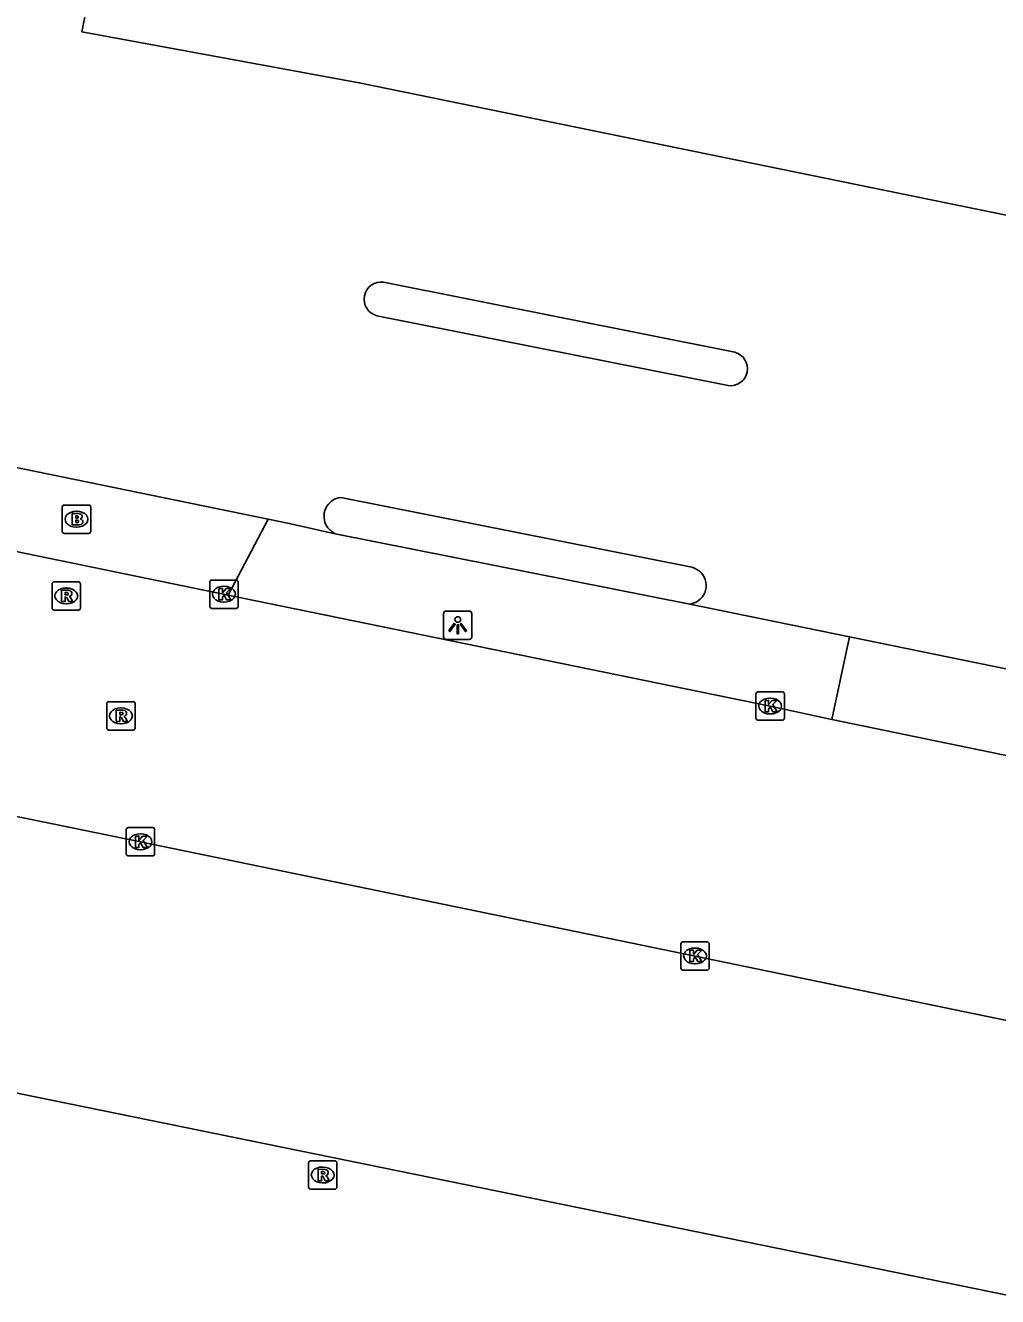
# Model space of a CAD drawing. Extents: x 157692 to 159670, y 381454 to 383289.
# Drawn here: x 158716.51 to 158750.72, y 382286.45 to 382331.19 of the extents above; entities that cross this region are included whole.
import ezdxf

# ---------------------------------------------------------------- set-up
doc = ezdxf.new("R2010")
doc.units = 0
for name, color, linetype in [('IMGEO_Brandkraan', 7, 'Continuous'), ('IMGEO_Kolk', 7, 'Continuous'), ('IMGEO_Lichtpunt', 7, 'Continuous'), ('IMGEO_Pand', 7, 'Continuous'), ('IMGEO_Rijbaan_lokaal_open', 7, 'Continuous'), ('IMGEO_Rioolput', 7, 'Continuous'), ('IMGEO_Verkeerseiland_open', 7, 'Continuous'), ('IMGEO_Voetpad_open', 7, 'Continuous')]:
    doc.layers.add(name, color=color, linetype=linetype)

msp = doc.modelspace()

# ---------------------------------------------------------------- linework, layer by layer
at = {"layer": 'IMGEO_Brandkraan'}
for p, q in [((158717.808, 382313.38), (158717.808, 382314.232)), ((158717.883, 382314.306), (158718.735, 382314.306)), ((158718.296, 382314.086), (158718.321, 382314.086)), ((158718.809, 382314.232), (158718.809, 382313.38)), ((158718.319, 382313.526), (158718.294, 382313.526)), ((158718.735, 382313.306), (158717.883, 382313.306))]:
    msp.add_line(p, q, dxfattribs=at)
for points in [[(158717.808, 382313.38), (158717.808, 382314.232)], [(158717.883, 382314.306), (158718.735, 382314.306)], [(158718.156, 382314.006), (158718.156, 382313.606), (158718.369, 382313.606)], [(158718.387, 382314.006), (158718.156, 382314.006)], [(158718.335, 382313.925), (158718.281, 382313.925), (158718.281, 382313.849)], [(158718.809, 382314.232), (158718.809, 382313.38)], [(158718.281, 382313.849), (158718.334, 382313.849)], [(158718.343, 382313.773), (158718.281, 382313.773), (158718.281, 382313.692)], [(158718.281, 382313.692), (158718.343, 382313.692)], [(158718.735, 382313.306), (158717.883, 382313.306)]]:
    msp.add_lwpolyline(points, dxfattribs=at)
for centre, radius, start, end in [((158717.885, 382314.23), 0.0765, 91.552, 178.448), ((158717.885, 382314.23), 0.0765, 91.552, 178.448), ((158718.336, 382313.887), 0.0379, 267.8285, 90.9355), ((158718.391, 382313.861), 0.145, 59.4692, 91.5367), ((158718.416, 382313.908), 0.0922, 285.5137, 58.1501), ((158718.733, 382314.23), 0.0765, 1.552, 88.448), ((158718.733, 382314.23), 0.0765, 1.552, 88.448), ((158718.344, 382313.732), 0.0404, 269.8759, 90.5077), ((158718.375, 382313.857), 0.251, 268.6676, 293.5347), ((158718.421, 382313.716), 0.105, 301.3115, 78.989), ((158717.885, 382313.382), 0.0765, 181.552, 268.448), ((158717.885, 382313.382), 0.0765, 181.552, 268.448), ((158718.733, 382313.382), 0.0765, 271.552, 358.448), ((158718.733, 382313.382), 0.0765, 271.552, 358.448)]:
    msp.add_arc(centre, radius, start, end, dxfattribs=at)
for centre, major_axis, ratio, start_param, end_param in [((158718.295, 382313.806), (-0.387, 0.002), 0.722429, 4.712389, 7.853982), ((158718.32, 382313.806), (-0.39, 0.002), 0.717154, 1.570796, 4.712389)]:
    msp.add_ellipse(centre, major_axis=major_axis, ratio=ratio, start_param=start_param, end_param=end_param, dxfattribs=at)
at = {"layer": 'IMGEO_Kolk'}
for p, q in [((158723.071, 382311.667), (158723.923, 382311.667)), ((158722.996, 382310.741), (158722.996, 382311.593)), ((158723.484, 382311.447), (158723.509, 382311.447)), ((158723.997, 382311.593), (158723.997, 382310.741)), ((158723.507, 382310.887), (158723.482, 382310.887)), ((158723.923, 382310.667), (158723.071, 382310.667)), ((158742.218, 382306.806), (158742.218, 382307.658)), ((158742.293, 382307.732), (158743.145, 382307.732)), ((158743.219, 382307.658), (158743.219, 382306.806)), ((158742.706, 382307.512), (158742.731, 382307.512)), ((158743.145, 382306.732), (158742.293, 382306.732)), ((158742.729, 382306.952), (158742.704, 382306.952)), ((158720.057, 382302.029), (158720.057, 382302.881)), ((158720.132, 382302.955), (158720.984, 382302.955)), ((158720.545, 382302.735), (158720.57, 382302.735)), ((158721.058, 382302.881), (158721.058, 382302.029)), ((158720.984, 382301.955), (158720.132, 382301.955)), ((158720.568, 382302.175), (158720.543, 382302.175)), ((158739.575, 382298.008), (158739.575, 382298.86)), ((158739.65, 382298.934), (158740.502, 382298.934)), ((158740.063, 382298.714), (158740.088, 382298.714)), ((158740.576, 382298.86), (158740.576, 382298.008)), ((158740.502, 382297.934), (158739.65, 382297.934)), ((158740.086, 382298.154), (158740.061, 382298.154))]:
    msp.add_line(p, q, dxfattribs=at)
for points in [[(158723.071, 382311.667), (158723.923, 382311.667)], [(158722.996, 382310.741), (158722.996, 382311.593)], [(158723.317, 382311.367), (158723.44, 382311.367), (158723.44, 382311.216), (158723.57, 382311.367), (158723.734, 382311.367), (158723.588, 382311.216), (158723.741, 382310.967), (158723.589, 382310.967), (158723.504, 382311.131), (158723.44, 382311.064), (158723.44, 382310.967), (158723.317, 382310.967), (158723.317, 382311.367)], [(158723.997, 382311.593), (158723.997, 382310.741)], [(158723.923, 382310.667), (158723.071, 382310.667)], [(158742.218, 382306.806), (158742.218, 382307.658)], [(158742.293, 382307.732), (158743.145, 382307.732)], [(158743.219, 382307.658), (158743.219, 382306.806)], [(158742.539, 382307.432), (158742.662, 382307.432), (158742.662, 382307.281), (158742.792, 382307.432), (158742.956, 382307.432), (158742.81, 382307.281), (158742.963, 382307.032), (158742.811, 382307.032), (158742.726, 382307.196), (158742.662, 382307.129), (158742.662, 382307.032), (158742.539, 382307.032), (158742.539, 382307.432)], [(158743.145, 382306.732), (158742.293, 382306.732)], [(158720.057, 382302.029), (158720.057, 382302.881)], [(158720.132, 382302.955), (158720.984, 382302.955)], [(158721.058, 382302.881), (158721.058, 382302.029)], [(158720.378, 382302.655), (158720.501, 382302.655), (158720.501, 382302.504), (158720.631, 382302.655), (158720.795, 382302.655), (158720.649, 382302.504), (158720.802, 382302.255), (158720.65, 382302.255), (158720.565, 382302.419), (158720.501, 382302.352), (158720.501, 382302.255), (158720.378, 382302.255), (158720.378, 382302.655)], [(158720.984, 382301.955), (158720.132, 382301.955)], [(158739.575, 382298.008), (158739.575, 382298.86)], [(158739.65, 382298.934), (158740.502, 382298.934)], [(158740.576, 382298.86), (158740.576, 382298.008)], [(158739.896, 382298.634), (158740.019, 382298.634), (158740.019, 382298.483), (158740.149, 382298.634), (158740.313, 382298.634), (158740.167, 382298.483), (158740.32, 382298.234), (158740.168, 382298.234), (158740.083, 382298.398), (158740.019, 382298.331), (158740.019, 382298.234), (158739.896, 382298.234), (158739.896, 382298.634)], [(158740.502, 382297.934), (158739.65, 382297.934)]]:
    msp.add_lwpolyline(points, dxfattribs=at)
for centre, start, end in [((158723.073, 382311.591), 91.552, 178.448), ((158723.073, 382311.591), 91.552, 178.448), ((158723.921, 382311.591), 1.552, 88.448), ((158723.921, 382311.591), 1.552, 88.448), ((158723.073, 382310.743), 181.552, 268.448), ((158723.073, 382310.743), 181.552, 268.448), ((158723.921, 382310.743), 271.552, 358.448), ((158723.921, 382310.743), 271.552, 358.448), ((158742.295, 382307.656), 91.552, 178.448), ((158742.295, 382307.656), 91.552, 178.448), ((158743.143, 382307.656), 1.552, 88.448), ((158743.143, 382307.656), 1.552, 88.448), ((158742.295, 382306.808), 181.552, 268.448), ((158742.295, 382306.808), 181.552, 268.448), ((158743.143, 382306.808), 271.552, 358.448), ((158743.143, 382306.808), 271.552, 358.448), ((158720.134, 382302.879), 91.552, 178.448), ((158720.134, 382302.879), 91.552, 178.448), ((158720.982, 382302.879), 1.552, 88.448), ((158720.982, 382302.879), 1.552, 88.448), ((158720.134, 382302.031), 181.552, 268.448), ((158720.134, 382302.031), 181.552, 268.448), ((158720.982, 382302.031), 271.552, 358.448), ((158720.982, 382302.031), 271.552, 358.448), ((158739.652, 382298.858), 91.552, 178.448), ((158739.652, 382298.858), 91.552, 178.448), ((158740.5, 382298.858), 1.552, 88.448), ((158740.5, 382298.858), 1.552, 88.448), ((158739.652, 382298.01), 181.552, 268.448), ((158739.652, 382298.01), 181.552, 268.448), ((158740.5, 382298.01), 271.552, 358.448), ((158740.5, 382298.01), 271.552, 358.448)]:
    msp.add_arc(centre, 0.0765, start, end, dxfattribs=at)
for centre, major_axis, ratio, start_param, end_param in [((158723.483, 382311.167), (-0.387, 0.002), 0.722429, 4.712389, 7.853982), ((158723.508, 382311.167), (-0.39, 0.002), 0.717154, 1.570796, 4.712389), ((158742.705, 382307.232), (-0.387, 0.002), 0.722429, 4.712389, 7.853982), ((158742.73, 382307.232), (-0.39, 0.002), 0.717154, 1.570796, 4.712389), ((158720.544, 382302.455), (-0.387, 0.002), 0.722429, 4.712389, 7.853982), ((158720.569, 382302.455), (-0.39, 0.002), 0.717154, 1.570796, 4.712389), ((158740.062, 382298.434), (-0.387, 0.002), 0.722429, 4.712389, 7.853982), ((158740.087, 382298.434), (-0.39, 0.002), 0.717154, 1.570796, 4.712389)]:
    msp.add_ellipse(centre, major_axis=major_axis, ratio=ratio, start_param=start_param, end_param=end_param, dxfattribs=at)
at = {"layer": 'IMGEO_Lichtpunt'}
for p, q in [((158731.225, 382310.479), (158731.225, 382309.672)), ((158731.225, 382310.479), (158731.225, 382309.672)), ((158732.127, 382310.574), (158731.319, 382310.574)), ((158732.127, 382310.574), (158731.319, 382310.574)), ((158732.221, 382309.672), (158732.221, 382310.479)), ((158732.221, 382309.672), (158732.221, 382310.479)), ((158731.319, 382309.578), (158732.127, 382309.578)), ((158731.319, 382309.578), (158732.127, 382309.578))]:
    msp.add_line(p, q, dxfattribs=at)
for points in [[(158731.599, 382310.143), (158731.638, 382310.115), (158731.45, 382309.853), (158731.412, 382309.88), (158731.599, 382310.143)], [(158731.701, 382310.095), (158731.748, 382310.095), (158731.748, 382309.773), (158731.701, 382309.773), (158731.701, 382310.095)], [(158731.811, 382310.115), (158731.849, 382310.142), (158732.036, 382309.88), (158731.997, 382309.852), (158731.811, 382310.115)]]:
    msp.add_lwpolyline(points, dxfattribs=at)
msp.add_circle((158731.724, 382310.277), 0.0994, dxfattribs=at)
for centre, start, end in [((158731.319, 382310.479), 90, 180), ((158731.319, 382310.479), 90, 180), ((158732.127, 382310.479), 0, 90), ((158732.127, 382310.479), 0, 90), ((158731.319, 382309.672), 180, 270), ((158731.319, 382309.672), 180, 270), ((158732.127, 382309.672), 270, 0), ((158732.127, 382309.672), 270, 360)]:
    msp.add_arc(centre, 0.0946, start, end, dxfattribs=at)
at = {"layer": 'IMGEO_Pand'}
msp.add_lwpolyline([(158766.252, 382340.884), (158764.298, 382331.343), (158768.72, 382330.438), (158767.848, 382326.179), (158766.845, 382321.28), (158762.998, 382322.068), (158763.854, 382326.248), (158755.16, 382328.028), (158754.302, 382323.838), (158744.14, 382325.919), (158728.259, 382329.17), (158718.497, 382330.96), (158720.398, 382340.369)], dxfattribs=at)
at = {"layer": 'IMGEO_Rijbaan_lokaal_open'}
for points in [[(158585.369, 382330.295), (158606.304, 382326.032), (158627.099, 382321.705), (158645.918, 382317.846), (158664.706, 382313.983), (158683.357, 382310.127), (158703.229, 382305.989), (158720.558, 382302.454), (158740.076, 382298.433), (158761.28, 382294.05), (158776.976, 382290.837)], [(158723.644, 382311.136), (158714.521, 382313.011)], [(158744.89, 382306.754), (158742.717, 382307.23), (158723.644, 382311.136)], [(158753.419, 382304.996), (158744.89, 382306.754)]]:
    msp.add_lwpolyline(points, dxfattribs=at)
at = {"layer": 'IMGEO_Rioolput'}
for p, q in [((158717.447, 382310.68), (158717.447, 382311.532)), ((158717.522, 382311.606), (158718.374, 382311.606)), ((158717.935, 382311.386), (158717.96, 382311.386)), ((158718.448, 382311.532), (158718.448, 382310.68)), ((158717.958, 382310.826), (158717.933, 382310.826)), ((158718.374, 382310.606), (158717.522, 382310.606)), ((158719.371, 382306.459), (158719.371, 382307.311)), ((158719.446, 382307.385), (158720.298, 382307.385)), ((158719.859, 382307.165), (158719.884, 382307.165)), ((158720.372, 382307.311), (158720.372, 382306.459)), ((158720.298, 382306.385), (158719.446, 382306.385)), ((158719.882, 382306.605), (158719.857, 382306.605)), ((158726.471, 382290.299), (158726.471, 382291.151)), ((158726.546, 382291.225), (158727.398, 382291.225)), ((158727.472, 382291.151), (158727.472, 382290.299)), ((158726.959, 382291.005), (158726.984, 382291.005)), ((158727.398, 382290.225), (158726.546, 382290.225)), ((158726.982, 382290.445), (158726.957, 382290.445))]:
    msp.add_line(p, q, dxfattribs=at)
for points in [[(158717.447, 382310.68), (158717.447, 382311.532)], [(158717.522, 382311.606), (158718.374, 382311.606)], [(158718.036, 382311.304), (158717.784, 382311.306), (158717.784, 382310.906)], [(158717.962, 382311.225), (158717.908, 382311.225), (158717.908, 382311.144)], [(158718.448, 382311.532), (158718.448, 382310.68)], [(158717.784, 382310.906), (158717.908, 382310.906), (158717.908, 382311.068), (158717.919, 382311.068)], [(158717.908, 382311.144), (158717.96, 382311.144)], [(158717.966, 382311.039), (158718.037, 382310.906), (158718.177, 382310.906), (158718.112, 382311.032)], [(158718.374, 382310.606), (158717.522, 382310.606)], [(158719.371, 382306.459), (158719.371, 382307.311)], [(158719.446, 382307.385), (158720.298, 382307.385)], [(158720.372, 382307.311), (158720.372, 382306.459)], [(158719.96, 382307.083), (158719.708, 382307.085), (158719.708, 382306.685)], [(158719.708, 382306.685), (158719.832, 382306.685), (158719.832, 382306.847), (158719.843, 382306.847)], [(158719.886, 382307.004), (158719.832, 382307.004), (158719.832, 382306.923)], [(158719.832, 382306.923), (158719.884, 382306.923)], [(158719.89, 382306.818), (158719.961, 382306.685), (158720.101, 382306.685), (158720.036, 382306.811)], [(158720.298, 382306.385), (158719.446, 382306.385)], [(158726.471, 382290.299), (158726.471, 382291.151)], [(158726.546, 382291.225), (158727.398, 382291.225)], [(158727.472, 382291.151), (158727.472, 382290.299)], [(158727.06, 382290.923), (158726.808, 382290.925), (158726.808, 382290.525)], [(158726.808, 382290.525), (158726.932, 382290.525), (158726.932, 382290.687), (158726.943, 382290.687)], [(158726.986, 382290.844), (158726.932, 382290.844), (158726.932, 382290.763)], [(158726.932, 382290.763), (158726.984, 382290.763)], [(158726.99, 382290.658), (158727.061, 382290.525), (158727.201, 382290.525), (158727.136, 382290.651)], [(158727.398, 382290.225), (158726.546, 382290.225)]]:
    msp.add_lwpolyline(points, dxfattribs=at)
for centre, radius, start, end in [((158717.524, 382311.53), 0.0765, 91.552, 178.448), ((158717.524, 382311.53), 0.0765, 91.552, 178.448), ((158717.968, 382311.129), 0.0964, 77.0061, 93.1865), ((158717.982, 382311.186), 0.0378, 276.6634, 79.6772), ((158718.035, 382311.194), 0.109, 350.3612, 89.416), ((158718.372, 382311.53), 0.0765, 1.552, 88.448), ((158718.372, 382311.53), 0.0765, 1.552, 88.448), ((158717.918, 382311.015), 0.0533, 26.0293, 88.6989), ((158717.944, 382311.333), 0.19, 274.7715, 282.9687), ((158718.033, 382311.194), 0.112, 277.5842, 350.9817), ((158718.017, 382310.979), 0.108, 29.5134, 73.7905), ((158717.524, 382310.682), 0.0765, 181.552, 268.448), ((158717.524, 382310.682), 0.0765, 181.552, 268.448), ((158718.372, 382310.682), 0.0765, 271.552, 358.448), ((158718.372, 382310.682), 0.0765, 271.552, 358.448), ((158719.448, 382307.309), 0.0765, 91.552, 178.448), ((158719.448, 382307.309), 0.0765, 91.552, 178.448), ((158720.296, 382307.309), 0.0765, 1.552, 88.448), ((158720.296, 382307.309), 0.0765, 1.552, 88.448), ((158719.842, 382306.794), 0.0533, 26.0293, 88.6989), ((158719.868, 382307.112), 0.19, 274.7715, 282.9687), ((158719.892, 382306.908), 0.0964, 77.0061, 93.1865), ((158719.906, 382306.965), 0.0378, 276.6634, 79.6772), ((158719.959, 382306.973), 0.109, 350.3612, 89.416), ((158719.957, 382306.973), 0.112, 277.5842, 350.9817), ((158719.941, 382306.758), 0.108, 29.5134, 73.7905), ((158719.448, 382306.461), 0.0765, 181.552, 268.448), ((158719.448, 382306.461), 0.0765, 181.552, 268.448), ((158720.296, 382306.461), 0.0765, 271.552, 358.448), ((158720.296, 382306.461), 0.0765, 271.552, 358.448), ((158726.548, 382291.149), 0.0765, 91.552, 178.448), ((158726.548, 382291.149), 0.0765, 91.552, 178.448), ((158727.396, 382291.149), 0.0765, 1.552, 88.448), ((158727.396, 382291.149), 0.0765, 1.552, 88.448), ((158726.942, 382290.634), 0.0533, 26.0293, 88.6989), ((158726.968, 382290.952), 0.19, 274.7715, 282.9687), ((158726.992, 382290.748), 0.0964, 77.0061, 93.1865), ((158727.006, 382290.805), 0.0378, 276.6634, 79.6772), ((158727.059, 382290.813), 0.109, 350.3612, 89.416), ((158727.057, 382290.813), 0.112, 277.5842, 350.9817), ((158727.041, 382290.598), 0.108, 29.5134, 73.7905), ((158726.548, 382290.301), 0.0765, 181.552, 268.448), ((158726.548, 382290.301), 0.0765, 181.552, 268.448), ((158727.396, 382290.301), 0.0765, 271.552, 358.448), ((158727.396, 382290.301), 0.0765, 271.552, 358.448)]:
    msp.add_arc(centre, radius, start, end, dxfattribs=at)
for centre, major_axis, ratio, start_param, end_param in [((158717.934, 382311.106), (-0.387, 0.002), 0.722429, 4.712389, 7.853982), ((158717.959, 382311.106), (-0.39, 0.002), 0.717154, 1.570796, 4.712389), ((158719.858, 382306.885), (-0.387, 0.002), 0.722429, 4.712389, 7.853982), ((158719.883, 382306.885), (-0.39, 0.002), 0.717154, 1.570796, 4.712389), ((158726.958, 382290.725), (-0.387, 0.002), 0.722429, 4.712389, 7.853982), ((158726.983, 382290.725), (-0.39, 0.002), 0.717154, 1.570796, 4.712389)]:
    msp.add_ellipse(centre, major_axis=major_axis, ratio=ratio, start_param=start_param, end_param=end_param, dxfattribs=at)
at = {"layer": 'IMGEO_Verkeerseiland_open'}
for points in [[(158729.115, 382322.147), (158741.475, 382319.685)], [(158741.24, 382318.508), (158728.88, 382320.97)], [(158727.607, 382314.575), (158739.967, 382312.114)]]:
    msp.add_lwpolyline(points, dxfattribs=at)
for centre, radius, start, end in [((158729.028, 382321.552), 0.601, 81.7055, 255.7121), ((158741.32, 382319.104), 0.601, 262.3194, 75.0982), ((158727.691, 382313.906), 0.674, 97.1534, 212.9038), ((158728.126, 382314.407), 1.324, 220.8948, 237.2765), ((158739.805, 382311.471), 0.663, 305.1705, 75.8644), ((158739.665, 382311.832), 1.043, 282.8701, 300.0498)]:
    msp.add_arc(centre, radius, start, end, dxfattribs=at)
at = {"layer": 'IMGEO_Voetpad_open'}
for points in [[(158774.915, 382281.626), (158583.923, 382320.599)], [(158715.098, 382315.854), (158725.053, 382313.813)], [(158725.053, 382313.813), (158723.644, 382311.136)], [(158725.053, 382313.813), (158725.797, 382313.66), (158727.41, 382313.293)], [(158727.41, 382313.293), (158739.897, 382310.815)], [(158739.897, 382310.815), (158745.516, 382309.667)], [(158744.89, 382306.754), (158745.516, 382309.667)], [(158745.516, 382309.667), (158754.049, 382307.922)]]:
    msp.add_lwpolyline(points, dxfattribs=at)

doc.saveas('drawing.dxf')
